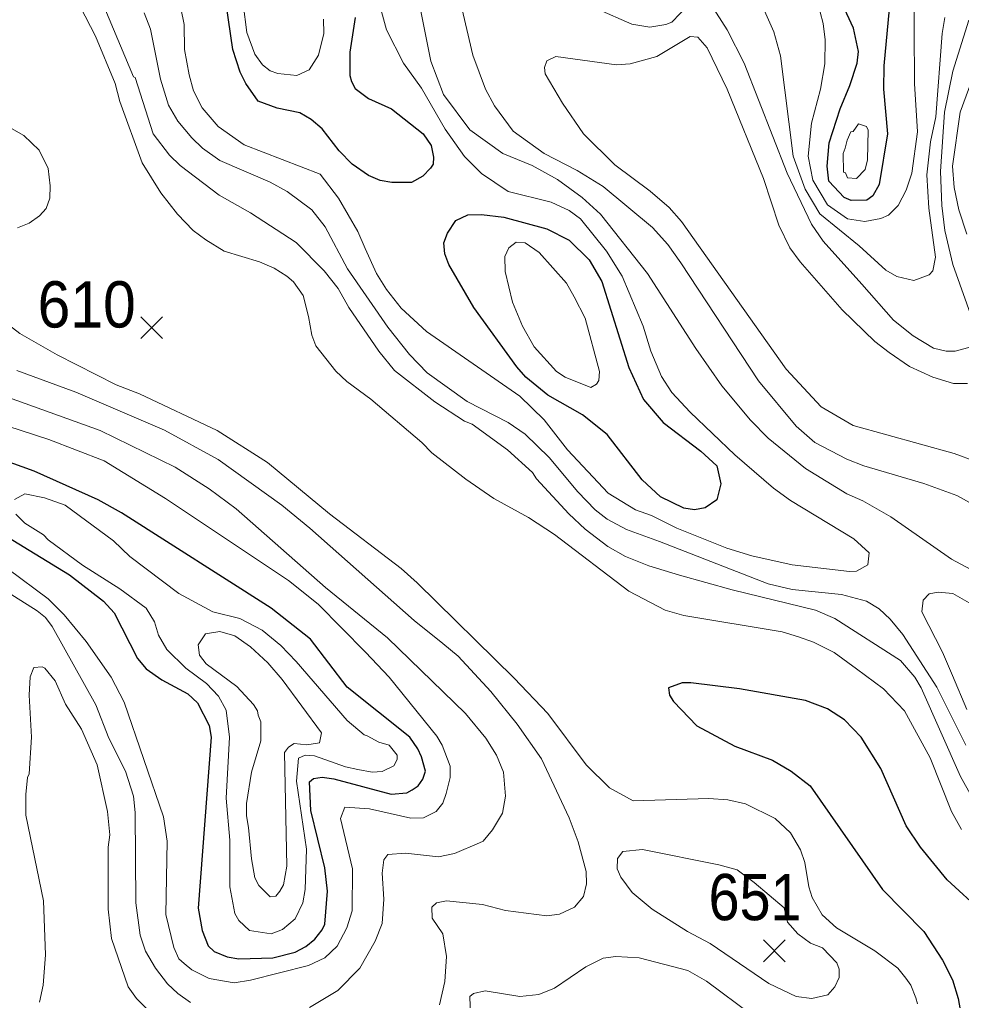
# Model space of a CAD drawing. Extents: x 423 to 448.8, y 7456.3 to 7484.
# Drawn here: x 437.025 to 438.652, y 7467.476 to 7469.171 of the extents above; entities that cross this region are included whole.
import ezdxf
from ezdxf.enums import TextEntityAlignment as Align

# ---------------------------------------------------------------- set-up
doc = ezdxf.new("R2010")
doc.units = 0
doc.header["$LTSCALE"] = 0.032
for name, color, linetype, lineweight in [('1', 7, 'Continuous', 25), ('2', 7, 'Continuous', 13), ('21', 7, 'Continuous', 25)]:
    doc.layers.add(name, color=color, linetype=linetype, lineweight=lineweight)
doc.layers.add('61', color=7, linetype='Continuous')

msp = doc.modelspace()

# ---------------------------------------------------------------- linework, layer by layer
at = {"layer": '1'}
for points in [[(438.5288, 7469.2089), (438.518, 7469.0914), (438.5172, 7469.0511), (438.5242, 7468.9738), (438.5095, 7468.8864), (438.4986, 7468.8663), (438.4886, 7468.8593), (438.4615, 7468.8585), (438.4491, 7468.8639), (438.4228, 7468.8918), (438.4197, 7468.9181), (438.4236, 7468.9583)], [(438.4236, 7468.9583), (438.4421, 7469.0171), (438.4592, 7469.0573), (438.4715, 7469.096), (438.4739, 7469.1161), (438.4653, 7469.1563), (438.4383, 7469.2151)], [(437.6045, 7469.1749), (437.5952, 7469.1146), (437.5952, 7469.0744), (437.5983, 7469.0643), (437.6045, 7469.0519), (437.6277, 7469.0349), (437.6671, 7469.0171), (437.7221, 7468.9738), (437.736, 7468.9537), (437.7399, 7468.9336), (437.7391, 7468.9212), (437.7344, 7468.9142), (437.7213, 7468.9003), (437.702, 7468.8895), (437.6679, 7468.8895), (437.6478, 7468.8933), (437.6277, 7468.9018), (437.5991, 7468.9212), (437.5767, 7468.9444), (437.5472, 7468.9823), (437.5287, 7468.9985), (437.5086, 7469.0101), (437.4699, 7469.0179), (437.4367, 7469.0302), (437.4158, 7469.0604), (437.4057, 7469.0805), (437.3934, 7469.1192), (437.3818, 7469.1981)], [(437.726, 7467.8724), (437.7189, 7467.8973), (437.7128, 7467.9111), (437.6989, 7467.9312), (437.5906, 7468.0178), (437.5272, 7468.1005), (437.4591, 7468.1539), (437.2008, 7468.3187), (437.1605, 7468.3411), (437.0499, 7468.3906), (436.8403, 7468.4664)], [(436.9533, 7468.3078), (437.1111, 7468.2119), (437.1698, 7468.1663), (437.1884, 7468.1462), (437.2286, 7468.0673), (437.2433, 7468.0495), (437.2704, 7468.0301)], [(437.2704, 7468.0301), (437.3153, 7468.0062), (437.3322, 7467.9907), (437.3524, 7467.9513), (437.3555, 7467.9312), (437.333, 7467.6357), (437.34, 7467.597), (437.3508, 7467.5707), (437.3609, 7467.5607), (437.3833, 7467.5514), (437.4034, 7467.5483), (437.4622, 7467.5498), (437.5009, 7467.5599), (437.5194, 7467.5692), (437.5349, 7467.5823), (437.5473, 7467.5985), (437.5519, 7467.6079), (437.5565, 7467.6651), (437.5519, 7467.7053), (437.5279, 7467.8043), (437.5256, 7467.8538), (437.5326, 7467.86), (437.5473, 7467.8623), (437.5674, 7467.8592), (437.6664, 7467.8329), (437.6935, 7467.8352), (437.7027, 7467.8399), (437.7133, 7467.8468), (437.7216, 7467.8585), (437.726, 7467.8724)], [(438.6889, 7467.628), (438.627, 7467.6844), (438.5814, 7467.7409), (438.5566, 7467.778), (438.5126, 7467.877), (438.4785, 7467.9312), (438.4499, 7467.9613), (438.4205, 7467.9799), (438.3826, 7467.9946), (438.2682, 7468.0147), (438.1846, 7468.0248), (438.1692, 7468.0248), (438.1459, 7468.0163), (438.1475, 7468.0039), (438.1544, 7467.993), (438.1947, 7467.9505), (438.2604, 7467.9157), (438.3254, 7467.8917), (438.3578, 7467.8724), (438.3904, 7467.8469), (438.5156, 7467.6682), (438.5868, 7467.5955), (438.6193, 7467.546), (438.6363, 7467.512), (438.6463, 7467.4795), (438.6518, 7467.447)]]:
    msp.add_lwpolyline(points, dxfattribs=at)
msp.add_lwpolyline([(437.8226, 7468.8345), (437.8613, 7468.8299), (437.9356, 7468.8098), (437.9742, 7468.7897), (438.009, 7468.7557), (438.0307, 7468.7186), (438.0771, 7468.5701), (438.1026, 7468.5144), (438.1366, 7468.4749), (438.2016, 7468.4254), (438.2294, 7468.3999), (438.2364, 7468.369), (438.2294, 7468.3411), (438.2094, 7468.3272), (438.1908, 7468.3241), (438.1722, 7468.3271), (438.132, 7468.3465), (438.1003, 7468.3759), (438.0399, 7468.454), (437.9974, 7468.4881), (437.9371, 7468.5221), (437.8992, 7468.553), (437.8837, 7468.5708), (437.8095, 7468.6737), (437.7661, 7468.748), (437.7592, 7468.7665), (437.7577, 7468.7851), (437.7638, 7468.802), (437.7785, 7468.8237), (437.7994, 7468.8338)], close=True, dxfattribs=at)
at = {"layer": '2'}
for points in [[(438.726, 7468.1895), (438.6348, 7468.239), (438.5296, 7468.3117), (438.4816, 7468.3396), (438.4538, 7468.3519), (438.3826, 7468.3952), (438.3177, 7468.4478), (438.2875, 7468.4787), (438.238, 7468.5383), (438.1931, 7468.6025), (438.1096, 7468.7325), (438.0283, 7468.8346), (437.9967, 7468.8639), (437.9541, 7468.8949), (437.91, 7468.9189), (437.8598, 7468.9397), (437.8025, 7468.9807), (437.7569, 7469.0419), (437.7352, 7469.0991), (437.7035, 7469.2584)], [(438.5698, 7469.2476), (438.5705, 7469.0604), (438.576, 7468.9769), (438.5659, 7468.9057), (438.5566, 7468.8763), (438.5427, 7468.85), (438.5257, 7468.833), (438.5126, 7468.8276), (438.4847, 7468.8222), (438.4553, 7468.8268), (438.4205, 7468.8508), (438.395, 7468.8934), (438.3873, 7468.9351), (438.3926, 7468.9924), (438.4081, 7469.0511), (438.4159, 7469.0945), (438.4167, 7469.1362), (438.4128, 7469.1641), (438.3873, 7469.2631)], [(437.6439, 7469.2089), (437.6587, 7469.1532), (437.688, 7469.096), (437.719, 7469.0527), (437.76, 7468.9815), (437.7932, 7468.9343), (437.8226, 7468.9049), (437.869, 7468.874), (437.9433, 7468.8554), (437.9742, 7468.8415), (437.9935, 7468.8268), (438.0384, 7468.7712), (438.0655, 7468.7278), (438.1018, 7468.6412), (438.115, 7468.5979), (438.1336, 7468.5546), (438.1513, 7468.5267), (438.1831, 7468.4927), (438.2604, 7468.4192), (438.3269, 7468.3612), (438.3563, 7468.3403), (438.4662, 7468.2738), (438.4925, 7468.2498), (438.4901, 7468.2289), (438.4708, 7468.2181), (438.4584, 7468.2174), (438.3594, 7468.2289), (438.2898, 7468.2444), (438.2465, 7468.2576), (438.1599, 7468.2924), (438.1166, 7468.314), (438.0887, 7468.3241), (438.0415, 7468.3527), (437.9711, 7468.4277), (437.9309, 7468.4795), (437.8892, 7468.5205), (437.7275, 7468.6319), (437.6842, 7468.6722), (437.6586, 7468.7046), (437.6416, 7468.7325), (437.6215, 7468.7758), (437.6092, 7468.8052), (437.5759, 7468.8624), (437.5441, 7468.9042), (437.4127, 7468.9545), (437.3678, 7468.9862), (437.34, 7469.0187), (437.3253, 7469.0481), (437.3175, 7469.0759), (437.3098, 7469.1192), (437.3091, 7469.1625), (437.2974, 7469.2198)], [(438.0222, 7469.1896), (438.0825, 7469.1633), (438.1135, 7469.1579), (438.1413, 7469.1625), (438.1513, 7469.1664), (438.1946, 7469.212)], [(438.3022, 7469.2074), (438.3277, 7469.1502), (438.3393, 7469.1084), (438.361, 7468.9351), (438.3818, 7468.8779), (438.4073, 7468.8353), (438.4754, 7468.7804), (438.521, 7468.7379), (438.5404, 7468.727), (438.5698, 7468.7201), (438.5961, 7468.7301), (438.6022, 7468.7371), (438.6069, 7468.7603), (438.5953, 7468.8454), (438.5922, 7468.9026), (438.5984, 7468.9599), (438.6077, 7469.0032), (438.6185, 7469.1471), (438.6231, 7469.1749)], [(437.1977, 7469.0295), (437.1899, 7469.0604), (437.1559, 7469.1424), (437.1296, 7469.1935)], [(437.1721, 7469.1904), (437.2216, 7469.072), (437.2247, 7469.0712), (437.2557, 7468.9738), (437.2835, 7468.9366), (437.3021, 7468.9189), (437.3694, 7468.8678), (437.4235, 7468.8369), (437.5024, 7468.7858), (437.5511, 7468.7371), (437.5751, 7468.7062), (437.5937, 7468.6737), (437.6455, 7468.5979), (437.6725, 7468.5646), (437.7422, 7468.5105), (437.7933, 7468.4772), (437.8064, 7468.4718), (437.8675, 7468.4277), (437.9108, 7468.3883), (437.9178, 7468.3774), (437.9734, 7468.3171), (438.002, 7468.2908), (438.0407, 7468.2607), (438.0717, 7468.2436), (438.1119, 7468.2274), (438.1645, 7468.2112), (438.2558, 7468.1856), (438.3996, 7468.1508), (438.4329, 7468.1361), (438.5466, 7468.0634), (438.5713, 7468.0348), (438.5821, 7468.0163), (438.6502, 7467.8631), (438.6866, 7467.7981)], [(437.5496, 7469.1718), (437.5504, 7469.1471), (437.5411, 7469.1099), (437.5248, 7469.0844), (437.5039, 7469.0743), (437.4707, 7469.0782), (437.4576, 7469.0828), (437.4444, 7469.0929), (437.4313, 7469.1115), (437.4173, 7469.1486), (437.4112, 7469.1981)], [(438.6889, 7468.3241), (438.6441, 7468.3488), (438.5868, 7468.3697), (438.4832, 7468.3999), (438.4538, 7468.4115), (438.3988, 7468.4401), (438.3664, 7468.4687), (438.3014, 7468.5469), (438.1668, 7468.751), (438.1444, 7468.7827), (438.1181, 7468.8121), (438.033, 7468.8825), (437.9882, 7468.9104), (437.9309, 7468.9397), (437.8775, 7468.9784), (437.845, 7469.0218), (437.8296, 7469.0511), (437.8079, 7469.1099), (437.7871, 7469.1981)], [(438.2194, 7469.1966), (438.2472, 7469.1532), (438.2766, 7469.096), (438.3509, 7468.9057), (438.3926, 7468.8176), (438.4128, 7468.7882), (438.48, 7468.7139), (438.5342, 7468.652), (438.5682, 7468.6249), (438.6038, 7468.6033), (438.6255, 7468.5979), (438.641, 7468.5979), (438.6688, 7468.6056)], [(437.2402, 7469.1826), (437.251, 7469.1548), (437.268, 7469.0682), (437.282, 7469.0233), (437.2982, 7468.9955), (437.3222, 7468.9668), (437.3407, 7468.949), (437.3709, 7468.9274), (437.4576, 7468.8902), (437.487, 7468.874), (437.5295, 7468.8423), (437.5527, 7468.8129), (437.5913, 7468.7402), (437.661, 7468.6397), (437.6981, 7468.5925), (437.729, 7468.5607), (437.7979, 7468.5112), (437.869, 7468.4749), (437.8984, 7468.4548), (437.9394, 7468.4146), (437.9889, 7468.355), (438.0191, 7468.324), (438.04, 7468.3078), (438.0732, 7468.2901), (438.1305, 7468.2691), (438.3177, 7468.1964), (438.3594, 7468.1864), (438.4445, 7468.1779), (438.4878, 7468.1663), (438.5095, 7468.1532), (438.5288, 7468.1353), (438.5504, 7468.1083), (438.6092, 7468.0178), (438.6595, 7467.9173)], [(438.6734, 7468.6459), (438.6371, 7468.748), (438.6231, 7468.8067), (438.6178, 7468.85), (438.6154, 7468.9088), (438.6224, 7469.0109), (438.6371, 7469.0821), (438.6649, 7469.1703)], [(438.6626, 7468.5422), (438.6379, 7468.5422), (438.6023, 7468.553), (438.5621, 7468.5716), (438.5272, 7468.5956), (438.5025, 7468.6149), (438.446, 7468.6698), (438.3733, 7468.7526), (438.3555, 7468.7765), (438.3362, 7468.816), (438.3099, 7468.8965), (438.2472, 7469.0511), (438.2124, 7469.1223), (438.1962, 7469.1409), (438.1831, 7469.1416), (438.1258, 7469.1076), (438.0794, 7469.0945), (438.0562, 7469.0929), (437.951, 7469.1076), (437.9356, 7469.0999), (437.9317, 7469.0883), (437.9325, 7469.0774), (437.9626, 7469.0264), (437.9989, 7468.9738), (438.0531, 7468.9204), (438.1142, 7468.8748), (438.1467, 7468.8462), (438.1683, 7468.8222), (438.3493, 7468.567), (438.4097, 7468.502), (438.4646, 7468.4695), (438.6394, 7468.4215), (438.6765, 7468.4076)], [(438.685, 7469.1068), (438.6494, 7469.0109), (438.6363, 7468.9181), (438.6394, 7468.881), (438.6471, 7468.8423), (438.6611, 7468.8005)], [(438.6518, 7467.7718), (438.6348, 7467.8027), (438.5976, 7467.8956), (438.5535, 7467.9768), (438.5172, 7468.0147), (438.4708, 7468.0495), (438.4321, 7468.0773), (438.3965, 7468.0951), (438.3703, 7468.1044), (438.3424, 7468.1129), (438.1722, 7468.1416), (438.1398, 7468.1508), (438.0771, 7468.1833), (437.9487, 7468.2815), (437.9038, 7468.3109), (437.8443, 7468.3434), (437.7956, 7468.3767), (437.7368, 7468.4223), (437.7198, 7468.4401), (437.6316, 7468.5151), (437.5898, 7468.546), (437.5712, 7468.5638), (437.5365, 7468.6072), (437.5295, 7468.6257), (437.5241, 7468.6582), (437.5148, 7468.6946), (437.4977, 7468.7178), (437.4862, 7468.7278), (437.4645, 7468.7418), (437.439, 7468.7526), (437.3779, 7468.7712), (437.3464, 7468.7908), (437.3245, 7468.8067), (437.2974, 7468.8346), (437.2688, 7468.8717), (437.2363, 7468.9235), (437.1977, 7469.0295)], [(437.0028, 7468.9877), (437.0322, 7468.9707), (437.0585, 7468.9452), (437.0739, 7468.9135), (437.0778, 7468.8841), (437.077, 7468.8624), (437.0708, 7468.8446), (437.0592, 7468.8322), (437.0414, 7468.8191), (437.0213, 7468.8114)], [(436.9819, 7468.6613), (437.0252, 7468.6288), (437.0894, 7468.5917), (437.1915, 7468.5399), (437.2317, 7468.5244), (437.3663, 7468.461), (437.4529, 7468.406), (437.5604, 7468.3171), (437.6842, 7468.2228), (437.7113, 7468.198), (437.8791, 7468.0332), (437.9371, 7467.9721), (438.0036, 7467.8832), (438.0438, 7467.8438), (438.0848, 7467.8213), (438.2156, 7467.8252), (438.248, 7467.8229), (438.279, 7467.8159), (438.33, 7467.7904), (438.3563, 7467.7656), (438.3741, 7467.7363), (438.3811, 7467.7146), (438.388, 7467.6728), (438.3942, 7467.6543), (438.4112, 7467.6241), (438.436, 7467.6017), (438.5025, 7467.5622), (438.5419, 7467.532), (438.5559, 7467.515), (438.5644, 7467.5027), (438.5729, 7467.481), (438.576, 7467.4702)], [(437.7499, 7467.4686), (437.7592, 7467.5089), (437.7623, 7467.5522), (437.7561, 7467.5916), (437.7375, 7467.6187), (437.7368, 7467.6373), (437.7452, 7467.645), (437.7623, 7467.6481), (437.8242, 7467.6419), (437.8644, 7467.6318), (437.9356, 7467.6225), (437.9572, 7467.6256), (437.9835, 7467.6372), (437.9989, 7467.6558), (438.0044, 7467.6775), (438.0036, 7467.6991), (437.9897, 7467.7502), (437.9742, 7467.7919), (437.9263, 7467.894), (437.8845, 7467.9536), (437.8389, 7468.01), (437.7824, 7468.0711), (437.7561, 7468.0928), (437.7066, 7468.133), (437.5264, 7468.2924), (437.4776, 7468.3318), (437.3678, 7468.4107), (437.275, 7468.4617), (437.1219, 7468.5275), (437.0198, 7468.5646)], [(437.654, 7467.6512), (437.6509, 7467.696), (437.654, 7467.7192), (437.661, 7467.7285), (437.6912, 7467.7308), (437.7484, 7467.7246), (437.7762, 7467.73), (437.8195, 7467.7486), (437.8257, 7467.7517), (437.842, 7467.7711), (437.859, 7467.7997), (437.8644, 7467.8291), (437.8605, 7467.8708), (437.8489, 7467.9002), (437.8303, 7467.9296), (437.7948, 7467.9721), (437.6602, 7468.1029), (437.5535, 7468.1895), (437.3987, 7468.3256), (437.3524, 7468.3604), (437.2935, 7468.3975), (437.1637, 7468.461), (436.9332, 7468.5438)], [(436.8605, 7468.5151), (437.0755, 7468.4455), (437.1706, 7468.4084), (437.2766, 7468.3434), (437.4893, 7468.2019), (437.5403, 7468.1609), (437.6223, 7468.0781), (437.6633, 7468.0348), (437.7453, 7467.9327), (437.7545, 7467.9173), (437.7685, 7467.8809), (437.7685, 7467.8616), (437.7615, 7467.8337), (437.7561, 7467.8174), (437.7445, 7467.8027), (437.7228, 7467.7919), (437.7004, 7467.7911), (437.6293, 7467.8074), (437.5867, 7467.8105), (437.579, 7467.7904), (437.5999, 7467.7038), (437.5991, 7467.6311), (437.5898, 7467.6017), (437.5735, 7467.57), (437.5519, 7467.5498), (437.5241, 7467.5367), (437.4235, 7467.5112), (437.3957, 7467.5065), (437.3524, 7467.5143), (437.3222, 7467.529), (437.309, 7467.5398), (437.2998, 7467.5483), (437.2912, 7467.5677), (437.2773, 7467.6249), (437.2797, 7467.7517), (437.2735, 7467.7935), (437.2054, 7467.9915), (437.183, 7468.0348), (437.1397, 7468.0967), (437.1018, 7468.1423), (437.0739, 7468.1702), (437.0043, 7468.222)], [(437.0182, 7468.3163), (437.0337, 7468.3009), (437.0662, 7468.2808), (437.0739, 7468.2722), (437.1335, 7468.2282), (437.1977, 7468.1872), (437.2433, 7468.1539), (437.258, 7468.1307), (437.2649, 7468.1075), (437.2789, 7468.0828), (437.3122, 7468.0502), (437.3477, 7468.0239), (437.3686, 7468.0023), (437.3818, 7467.9776), (437.3872, 7467.9312), (437.3818, 7467.826), (437.388, 7467.7533), (437.3879, 7467.6728), (437.3964, 7467.6264), (437.4034, 7467.6141), (437.4219, 7467.597), (437.4591, 7467.5916), (437.4792, 7467.5986), (437.5009, 7467.6171), (437.514, 7467.645), (437.5179, 7467.6682), (437.5202, 7467.7378), (437.5032, 7467.8554), (437.5063, 7467.8948), (437.5179, 7467.9002), (437.5341, 7467.8987), (437.5875, 7467.8801), (437.6092, 7467.8755), (437.6339, 7467.8708), (437.6509, 7467.8716), (437.671, 7467.8817), (437.6772, 7467.8925), (437.6772, 7467.9002), (437.6633, 7467.9172), (437.6455, 7467.9226), (437.6254, 7467.9335), (437.62, 7467.935), (437.5906, 7467.9598), (437.5024, 7468.0619), (437.4761, 7468.0897), (437.4436, 7468.116), (437.405, 7468.1361), (437.3586, 7468.1477), (437.2998, 7468.1794), (437.2154, 7468.2436), (437.1869, 7468.2707), (437.1033, 7468.3318), (437.0677, 7468.3449), (437.0337, 7468.3519), (437.0159, 7468.3419)], [(437.0051, 7468.181), (437.0554, 7468.1493), (437.0693, 7468.1377), (437.0809, 7468.1222), (437.1567, 7467.9869), (437.1791, 7467.9296), (437.2077, 7467.8724), (437.2216, 7467.8291), (437.2247, 7467.8012), (437.2255, 7467.645), (437.2332, 7467.5893), (437.2425, 7467.5615), (437.2595, 7467.5321), (437.2804, 7467.505), (437.2982, 7467.488), (437.3198, 7467.4725)], [(438.661, 7467.9791), (438.6363, 7468.0379), (438.6193, 7468.0781), (438.5837, 7468.1477), (438.586, 7468.1679), (438.5961, 7468.1787), (438.6116, 7468.1817), (438.6371, 7468.1794), (438.6936, 7468.147)], [(437.0592, 7467.4733), (437.0654, 7467.5027), (437.0693, 7467.5553), (437.0662, 7467.6481), (437.0353, 7467.7965), (437.0353, 7467.8322), (437.0383, 7467.8616), (437.0414, 7467.8677), (437.0453, 7467.9312), (437.0414, 7468.0039), (437.043, 7468.0356), (437.0491, 7468.0518), (437.0639, 7468.0526), (437.0685, 7468.0502), (437.0863, 7468.0286), (437.1041, 7467.9884), (437.1319, 7467.9451), (437.159, 7467.8832), (437.1768, 7467.8028), (437.1807, 7467.7626), (437.1776, 7467.7409), (437.1776, 7467.6342), (437.1838, 7467.5831), (437.2123, 7467.4995), (437.227, 7467.4795), (437.2611, 7467.4446)], [(437.5256, 7467.464), (437.5743, 7467.4934), (437.6123, 7467.5321), (437.6393, 7467.5785), (437.6509, 7467.6094), (437.654, 7467.6512)], [(438.2906, 7467.4508), (438.2117, 7467.5096), (438.1792, 7467.5282), (438.0949, 7467.5498), (438.0547, 7467.5521), (438.033, 7467.5491), (438.0028, 7467.5344), (437.9487, 7467.4972), (437.9216, 7467.4864), (437.8892, 7467.4833), (437.8288, 7467.4926), (437.8087, 7467.488), (437.8025, 7467.4833), (437.804, 7467.4501)]]:
    msp.add_lwpolyline(points, dxfattribs=at)
for points in [[(438.4553, 7468.8979), (438.4515, 7468.9065), (438.4483, 7468.9072), (438.4476, 7468.9398), (438.4507, 7468.9491), (438.4545, 7468.9629), (438.4607, 7468.9769), (438.4646, 7468.9776), (438.4738, 7468.9908), (438.4878, 7468.9861), (438.4909, 7468.9799), (438.4893, 7468.9289), (438.4855, 7468.9119), (438.4708, 7468.8964)], [(437.9827, 7468.6923), (437.9696, 7468.7155), (437.9224, 7468.7688), (437.8984, 7468.7851), (437.8829, 7468.7866), (437.8698, 7468.7765), (437.8629, 7468.7619), (437.8636, 7468.7356), (437.876, 7468.683), (437.8938, 7468.6412), (437.9139, 7468.6056), (437.9525, 7468.5631), (437.9672, 7468.553), (438.0114, 7468.5352), (438.0214, 7468.5414), (438.0252, 7468.5476), (438.0268, 7468.5631), (438.0021, 7468.6551)], [(437.4371, 7467.969), (437.4359, 7467.9768), (437.4289, 7467.9876), (437.4003, 7468.0186), (437.3469, 7468.058), (437.3354, 7468.0727), (437.333, 7468.0905), (437.3462, 7468.1098), (437.3709, 7468.1137), (437.3964, 7468.106), (437.4235, 7468.0874), (437.4537, 7468.0596), (437.4784, 7468.0309), (437.5465, 7467.9389), (437.5426, 7467.9211), (437.521, 7467.918), (437.4993, 7467.9203), (437.4893, 7467.9141), (437.4823, 7467.9048), (437.4862, 7467.7084), (437.4807, 7467.6759), (437.4745, 7467.6651), (437.4676, 7467.6566), (437.4576, 7467.655), (437.4382, 7467.6751), (437.4313, 7467.6883), (437.4251, 7467.7208), (437.4204, 7467.7749), (437.4165, 7467.795), (437.4165, 7467.8167), (437.4251, 7467.8708), (437.4413, 7467.925), (437.4413, 7467.9575)], [(438.3664, 7467.4833), (438.3192, 7467.5058), (438.2179, 7467.5746), (438.1784, 7467.5955), (438.1173, 7467.6341), (438.0833, 7467.6628), (438.0632, 7467.6891), (438.057, 7467.7038), (438.0578, 7467.7215), (438.067, 7467.7339), (438.1011, 7467.737), (438.2326, 7467.7107), (438.2643, 7467.7022), (438.2936, 7467.6798), (438.3454, 7467.6363), (438.3514, 7467.6115), (438.3695, 7467.5916), (438.3911, 7467.5753), (438.412, 7467.5669), (438.4368, 7467.5413), (438.4406, 7467.5305), (438.4406, 7467.5158), (438.4329, 7467.4996), (438.4213, 7467.4857), (438.3935, 7467.4794)]]:
    msp.add_lwpolyline(points, close=True, dxfattribs=at)
at = {"layer": '21'}
for p, q in [((437.234, 7468.6574), (437.2715, 7468.6199)), ((437.2715, 7468.6574), (437.234, 7468.6199)), ((438.3097, 7467.5807), (438.3472, 7467.5432)), ((438.3472, 7467.5807), (438.3097, 7467.5432))]:
    msp.add_line(p, q, dxfattribs=at)

# ---------------------------------------------------------------- texts
at = {"layer": '61'}
for s, width, p in [('610', 0.95, (437.1407, 7468.639)), ('651', 0.9, (438.2953, 7467.6149))]:
    msp.add_text(s, height=0.08, dxfattribs=dict(at, width=width)).set_placement(p, align=Align.CENTER)

doc.saveas('drawing.dxf')
